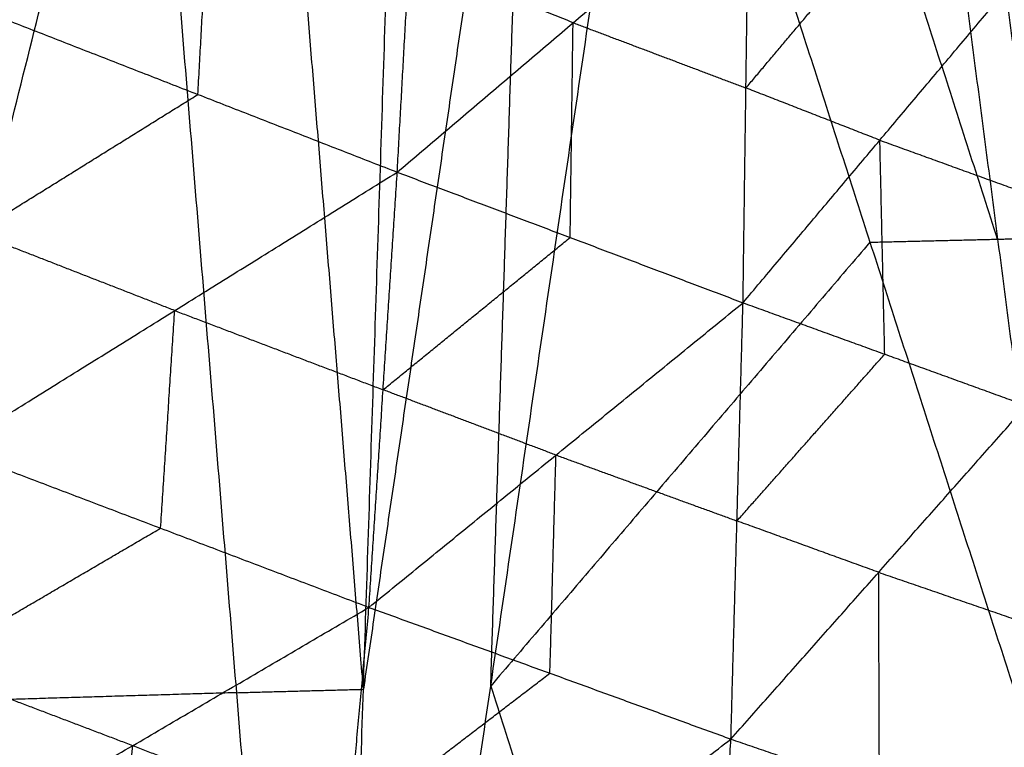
# Model space of a CAD drawing. Header units: millimetres. Extents: x -106 to 110, y -96 to 120.
# Tile 676 of 1020: x 97.606 to 98.825, y -31.313 to -30.412. Entities that reach past the tile are written whole.
import ezdxf

# ---------------------------------------------------------------- set-up
doc = ezdxf.new("R2010")
doc.units = ezdxf.units.MM
doc.header["$MEASUREMENT"] = 0
doc.layers.add('Default', color=7, linetype='Continuous', true_color=0x000000)

msp = doc.modelspace()

# ---------------------------------------------------------------- linework, layer by layer
at = {"layer": 'Default'}
for points in [[(98.8169, -30.6837, 12.1171), (98.6834, -30.2688, 12.3289), (98.5499, -29.854, 12.5407)], [(98.708, -29.8502, 12.6276), (98.8169, -30.6837, 12.1171), (98.9259, -31.5171, 11.6065)], [(98.8675, -30.6825, 12.1449), (98.813, -30.2658, 12.4002), (98.7585, -29.849, 12.6554)], [(98.8091, -29.8478, 12.6833), (98.8675, -30.6825, 12.1449), (98.9259, -31.5171, 11.6065)], [(97.9865, -32.617, 10.6236), (98.1891, -31.2374, 11.5387), (98.3918, -29.8578, 12.4537)], [(97.9865, -32.617, 10.6236), (98.0314, -31.2414, 11.4523), (98.0763, -29.8658, 12.281)], [(98.234, -29.8618, 12.3674), (98.1327, -30.5516, 11.9098), (98.0314, -31.2414, 11.4523)], [(98.1891, -31.2374, 11.5387), (98.2116, -30.5496, 11.953), (98.234, -29.8618, 12.3674)], [(98.3918, -29.8578, 12.4537), (98.6588, -30.6875, 12.0301), (98.9259, -31.5171, 11.6065)], [(97.0689, -32.6447, 10.1354), (97.4153, -31.2594, 11.1224), (97.7617, -29.8742, 12.1095)], [(97.7617, -29.8742, 12.1095), (97.8741, -31.2456, 11.3666), (97.9865, -32.617, 10.6236)], [(98.0314, -31.2414, 11.4523), (97.9752, -30.5557, 11.8238), (97.919, -29.87, 12.1952)], [(98.0733, -30.6007, 13.5617), (98.0881, -30.3346, 13.596), (98.1029, -30.0684, 13.6304)], [(98.8245, -30.1028, 12.5236), (99.0187, -30.287, 12.5467), (99.2128, -30.4712, 12.5698)], [(98.0733, -30.6007, 13.5617), (98.2911, -30.4155, 13.5499), (98.5089, -30.2303, 13.5381)], [(98.5016, -30.7625, 13.4286), (98.5052, -30.4964, 13.4833), (98.5089, -30.2303, 13.5381)], [(97.8264, -30.5044, 13.5967), (97.8338, -30.3713, 13.6139), (97.8412, -30.2382, 13.6311)], [(98.5052, -30.4964, 13.4833), (98.59, -30.3957, 13.4766), (98.6747, -30.2949, 13.4699)], [(98.2911, -30.4155, 13.5499), (98.1896, -30.375, 13.5729), (98.0881, -30.3346, 13.596)], [(98.5016, -30.7625, 13.4286), (98.6711, -30.5611, 13.4151), (98.8405, -30.3596, 13.4016)], [(97.5795, -30.408, 13.6317), (97.8264, -30.5044, 13.5967), (98.0733, -30.6007, 13.5617)], [(98.2875, -30.6816, 13.4951), (98.2893, -30.5486, 13.5225), (98.2911, -30.4155, 13.5499)], [(98.2911, -30.4155, 13.5499), (98.3982, -30.456, 13.5166), (98.5052, -30.4964, 13.4833)], [(98.6711, -30.5611, 13.4151), (98.5882, -30.5287, 13.4492), (98.5052, -30.4964, 13.4833)], [(97.5508, -30.6759, 13.6186), (97.6886, -30.5901, 13.6076), (97.8264, -30.5044, 13.5967)], [(98.6711, -30.5611, 13.4151), (98.7588, -30.5929, 13.3703), (98.8466, -30.6247, 13.3255)], [(98.6771, -30.8262, 13.339), (98.6741, -30.6936, 13.3771), (98.6711, -30.5611, 13.4151)], [(97.5221, -30.9437, 13.6054), (97.7977, -30.7722, 13.5835), (98.0733, -30.6007, 13.5617)], [(98.0383, -31.1399, 13.5011), (98.0558, -30.8703, 13.5314), (98.0733, -30.6007, 13.5617)], [(98.0733, -30.6007, 13.5617), (98.2875, -30.6816, 13.4951), (98.5016, -30.7625, 13.4286)], [(97.7977, -30.7722, 13.5835), (97.6743, -30.724, 13.6011), (97.5508, -30.6759, 13.6186)], [(98.0558, -30.8703, 13.5314), (98.1716, -30.776, 13.5133), (98.2875, -30.6816, 13.4951)], [(98.8169, -30.6837, 12.1171), (98.8422, -30.6831, 12.131), (98.8675, -30.6825, 12.1449)], [(98.6588, -30.6875, 12.0301), (98.424, -30.9624, 11.7844), (98.1891, -31.2374, 11.5387)], [(98.6588, -30.6875, 12.0301), (98.7379, -30.6856, 12.0736), (98.8169, -30.6837, 12.1171)], [(98.0383, -31.1399, 13.5011), (98.2699, -30.9512, 13.4649), (98.5016, -30.7625, 13.4286)], [(98.4866, -31.3031, 13.329), (98.4941, -31.0328, 13.3788), (98.5016, -30.7625, 13.4286)], [(98.5016, -30.7625, 13.4286), (98.6771, -30.8262, 13.339), (98.8527, -30.8899, 13.2495)], [(97.7802, -31.0418, 13.5533), (97.789, -30.907, 13.5684), (97.7977, -30.7722, 13.5835)], [(97.7977, -30.7722, 13.5835), (97.9268, -30.8213, 13.5575), (98.0558, -30.8703, 13.5314)], [(98.4941, -31.0328, 13.3788), (98.5856, -30.9295, 13.3589), (98.6771, -30.8262, 13.339)], [(98.2699, -30.9512, 13.4649), (98.1629, -30.9108, 13.4981), (98.0558, -30.8703, 13.5314)], [(98.4866, -31.3031, 13.329), (98.6696, -31.0965, 13.2892), (98.8527, -30.8899, 13.2495)], [(97.5221, -30.9437, 13.6054), (97.7802, -31.0418, 13.5533), (98.0383, -31.1399, 13.5011)], [(98.2624, -31.2215, 13.415), (98.2662, -31.0864, 13.4399), (98.2699, -30.9512, 13.4649)], [(98.2699, -30.9512, 13.4649), (98.382, -30.992, 13.4218), (98.4941, -31.0328, 13.3788)], [(98.6696, -31.0965, 13.2892), (98.5819, -31.0647, 13.334), (98.4941, -31.0328, 13.3788)], [(97.4875, -31.2131, 13.5957), (97.6338, -31.1275, 13.5745), (97.7802, -31.0418, 13.5533)], [(98.6696, -31.0965, 13.2892), (98.7616, -31.1282, 13.2341), (98.8536, -31.1599, 13.1791)], [(98.6706, -31.3666, 13.2188), (98.6701, -31.2315, 13.254), (98.6696, -31.0965, 13.2892)], [(97.4528, -31.4826, 13.586), (97.7456, -31.3113, 13.5435), (98.0383, -31.1399, 13.5011)], [(97.9884, -31.6842, 13.4504), (98.0133, -31.4121, 13.4757), (98.0383, -31.1399, 13.5011)], [(98.0383, -31.1399, 13.5011), (98.2624, -31.2215, 13.415), (98.4866, -31.3031, 13.329)], [(97.7456, -31.3113, 13.5435), (97.6165, -31.2622, 13.5696), (97.4875, -31.2131, 13.5957)], [(98.0133, -31.4121, 13.4757), (98.1379, -31.3168, 13.4454), (98.2624, -31.2215, 13.415)], [(97.8741, -31.2456, 11.3666), (97.9527, -31.2435, 11.4094), (98.0314, -31.2414, 11.4523)], [(98.1891, -31.2374, 11.5387), (98.3227, -31.6522, 11.3269), (98.4562, -32.0671, 11.1151)], [(97.8741, -31.2456, 11.3666), (97.6447, -31.2525, 11.2445), (97.4153, -31.2594, 11.1224)], [(97.9884, -31.6842, 13.4504), (98.2375, -31.4937, 13.3897), (98.4866, -31.3031, 13.329)], [(98.4535, -31.8506, 13.2424), (98.4701, -31.5769, 13.2857), (98.4866, -31.3031, 13.329)], [(98.4866, -31.3031, 13.329), (98.6706, -31.3666, 13.2188), (98.8546, -31.43, 13.1087)], [(97.7206, -31.5834, 13.5182), (97.7331, -31.4473, 13.5309), (97.7456, -31.3113, 13.5435)], [(97.7456, -31.3113, 13.5435), (97.8794, -31.3617, 13.5096), (98.0133, -31.4121, 13.4757)]]:
    msp.add_open_spline(points, degree=2, dxfattribs=at)

doc.saveas('drawing.dxf')
